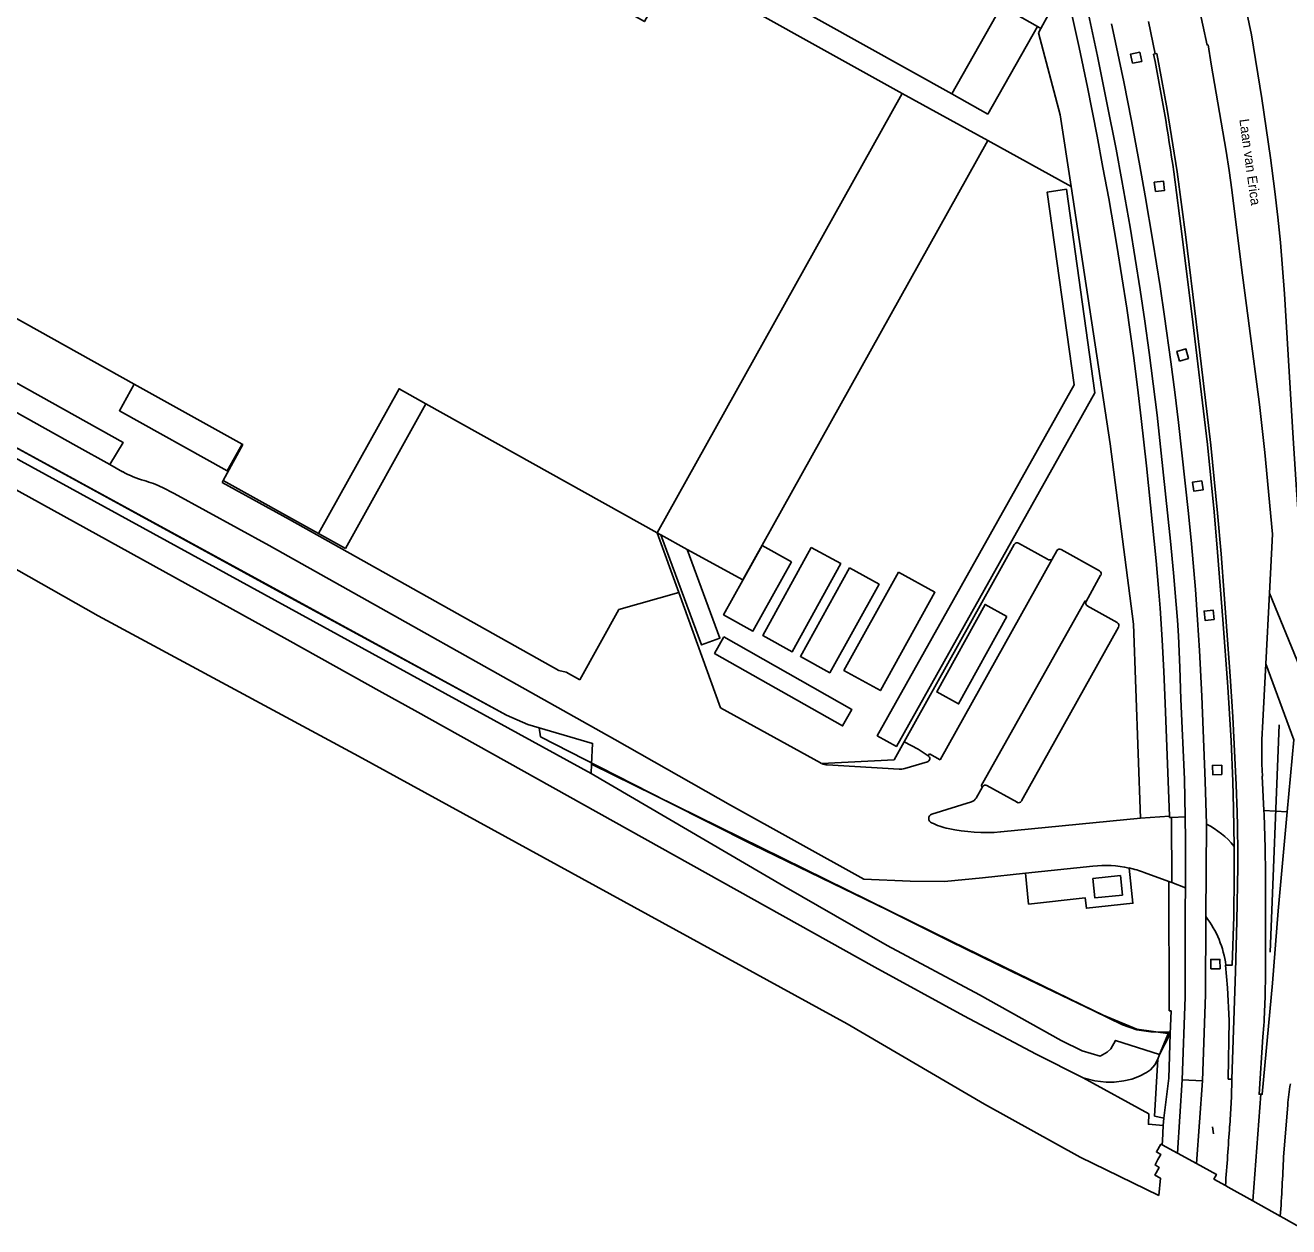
# Model space of a CAD drawing. Extents: x 194485 to 197793, y 468269 to 470822.
# Drawn here: x 196719.1 to 196874.4, y 468770.1 to 468917.8 of the extents above; entities that cross this region are included whole.
import ezdxf

# ---------------------------------------------------------------- set-up
doc = ezdxf.new("R2010")
doc.units = 0
for name, color, linetype in [('BGT begrenzing kruinlijn', 7, 'Continuous'), ('BGT grensvlak begroeid terreindeel', 7, 'Continuous'), ('BGT grensvlak begroeid terreindeel LR', 7, 'Continuous'), ('BGT grensvlak gebouwinstallatie plus 1', 7, 'Continuous'), ('BGT grensvlak onbegroeid terreindeel', 7, 'Continuous'), ('BGT grensvlak onbegroeid terreindeel LR', 7, 'Continuous'), ('BGT grensvlak ondersteunend wegdeel', 7, 'Continuous'), ('BGT grensvlak overig bouwwerk', 7, 'Continuous'), ('BGT grensvlak pand op maaiveld', 7, 'Continuous'), ('BGT grensvlak wegdeel', 7, 'Continuous'), ('BGT lijnelement scheiding hek', 7, 'Continuous'), ('BGT tekst openbare ruimte label weg', 7, 'Continuous')]:
    doc.layers.add(name, color=color, linetype=linetype)

msp = doc.modelspace()

# ---------------------------------------------------------------- linework, layer by layer
at = {"layer": 'BGT begrenzing kruinlijn'}
for p, q in [((196751.31, 468842.3), (196708.49, 468865.94)), ((196762.99, 468835.79), (196751.31, 468842.3)), ((196767, 468833.56), (196762.99, 468835.79)), ((196767, 468833.56), (196823.55, 468802.03)), ((196834.5, 468796.03), (196823.55, 468802.03)), ((196843.39, 468791.32), (196834.5, 468796.03)), ((196849.14, 468788.4), (196843.39, 468791.32)), ((196857.97, 468789.99), (196858.33, 468790.69)), ((196858.33, 468790.69), (196858.54, 468791.26)), ((196855.12, 468788.25), (196856.06, 468788.6)), ((196856.06, 468788.6), (196856.95, 468789.05)), ((196856.95, 468789.05), (196857.44, 468789.39)), ((196857.44, 468789.39), (196857.97, 468789.99)), ((196849.14, 468788.4), (196850.57, 468788.04)), ((196850.57, 468788.04), (196851.96, 468787.88)), ((196851.96, 468787.88), (196852.96, 468787.88)), ((196852.96, 468787.88), (196854.15, 468788.02)), ((196854.15, 468788.02), (196855.12, 468788.25))]:
    msp.add_line(p, q, dxfattribs=at)
at = {"layer": 'BGT grensvlak begroeid terreindeel'}
msp.add_line((196788.72, 468826.95), (196788.66, 468825.83), dxfattribs=at)
for points in [[(196712.39, 468868.93), (196778.27, 468832.99), (196780.89, 468831.84), (196788.86, 468829.52), (196788.72, 468826.95)], [(196858.54, 468791.26), (196853.14, 468793), (196852.54, 468791.97), (196852.11, 468791.55), (196851.24, 468791.07), (196849.04, 468791.71), (196846.43, 468792.99), (196836.39, 468798.62), (196825.05, 468804.69), (196812.36, 468811.95), (196788.66, 468825.83)]]:
    msp.add_lwpolyline(points, dxfattribs=at)
at = {"layer": 'BGT grensvlak begroeid terreindeel LR'}
for p, q in [((196711.82, 468867.92), (196788.66, 468825.83)), ((196827.93, 468807.66), (196788.72, 468826.95)), ((196832.99, 468805.17), (196827.93, 468807.66))]:
    msp.add_line(p, q, dxfattribs=at)
msp.add_lwpolyline([(196832.99, 468805.17), (196840.98, 468801.26), (196849, 468797.38), (196851.62, 468796.12), (196855.76, 468794.38), (196859.85, 468793.8)], dxfattribs=at)
at = {"layer": 'BGT grensvlak gebouwinstallatie plus 1'}
for p, q in [((196826.91, 468909.4), (196837.43, 468903.62)), ((196837.43, 468903.62), (196807.32, 468849.62)), ((196768.36, 468871.28), (196758.48, 468853.48)), ((196758.48, 468853.48), (196755.18, 468855.31)), ((196797.26, 468855.15), (196796.79, 468855.4)), ((196800.49, 468853.37), (196797.26, 468855.15)), ((196807.32, 468849.62), (196800.49, 468853.37))]:
    msp.add_line(p, q, dxfattribs=at)
for points in [[(196850.6, 468872.62), (196847.1, 468897.63), (196844.73, 468897.3), (196848.05, 468873.59)], [(196732.52, 468873.68), (196730.7, 468870.41), (196743.96, 468863.02), (196745.78, 468866.29)], [(196850.6, 468872.62), (196826.2, 468829.15), (196823.85, 468830.47), (196848.05, 468873.59)], [(196797.26, 468855.15), (196802.23, 468841.63), (196804.5, 468842.47), (196800.49, 468853.37)], [(196813.3, 468851.84), (196808.55, 468843.33), (196804.96, 468845.33), (196809.71, 468853.85), (196813.3, 468851.84)], [(196815.73, 468853.62), (196809.77, 468842.79), (196813.4, 468840.79), (196819.36, 468851.62), (196815.73, 468853.62)], [(196820.45, 468851.09), (196814.4, 468840.21), (196818.01, 468838.21), (196824.06, 468849.09), (196820.45, 468851.09)], [(196826.44, 468850.57), (196819.75, 468838.5), (196824.22, 468836.02), (196830.92, 468848.09), (196826.44, 468850.57)], [(196839.78, 468845.12), (196833.83, 468834.37), (196831.15, 468835.85), (196837.1, 468846.6), (196839.78, 468845.12)], [(196804.99, 468842.61), (196820.73, 468833.68), (196819.58, 468831.66), (196803.85, 468840.58), (196804.99, 468842.61)]]:
    msp.add_lwpolyline(points, dxfattribs=at)
at = {"layer": 'BGT grensvlak onbegroeid terreindeel'}
for points in [[(196855.21, 468913.12), (196854.98, 468914.25), (196856.11, 468914.48), (196856.34, 468913.35), (196855.21, 468913.12)], [(196847.67, 468897.99), (196852.47, 468866.33), (196855.32, 468844.18), (196856.21, 468820.32)], [(196858.02, 468897.36), (196857.88, 468898.51), (196859.02, 468898.65), (196859.16, 468897.5), (196858.02, 468897.36)], [(196860.98, 468876.52), (196860.66, 468877.71), (196861.77, 468878.01), (196862.09, 468876.82), (196860.98, 468876.52)], [(196863.74, 468861.78), (196863.88, 468860.67), (196862.74, 468860.53), (196862.6, 468861.64), (196863.74, 468861.78)], [(196865.26, 468844.75), (196864.13, 468844.63), (196864.02, 468845.78), (196865.14, 468845.89), (196865.26, 468844.75)], [(196866.21, 468825.69), (196865.07, 468825.66), (196865.04, 468826.81), (196866.18, 468826.84), (196866.21, 468825.69)], [(196864.82, 468801.82), (196864.82, 468802.96), (196865.96, 468802.96), (196865.97, 468801.82), (196864.82, 468801.82)]]:
    msp.add_lwpolyline(points, dxfattribs=at)
at = {"layer": 'BGT grensvlak onbegroeid terreindeel LR'}
for p, q in [((196796.79, 468855.4), (196799.45, 468848.05)), ((196825.91, 468827.52), (196827.14, 468829.73)), ((196825.91, 468827.52), (196817.01, 468827.04))]:
    msp.add_line(p, q, dxfattribs=at)
at = {"layer": 'BGT grensvlak ondersteunend wegdeel'}
for p, q in [((196871.36, 468821.26), (196874.23, 468821.09)), ((196858.54, 468791.26), (196859.85, 468793.8))]:
    msp.add_line(p, q, dxfattribs=at)
msp.add_lwpolyline([(196859.05, 468783.44), (196858.91, 468783.48), (196857.92, 468783.7), (196858.33, 468790.69)], dxfattribs=at)
at = {"layer": 'BGT grensvlak overig bouwwerk'}
msp.add_lwpolyline([(196853.72, 468813.27), (196853.97, 468810.88), (196850.59, 468810.52), (196850.34, 468812.9), (196853.72, 468813.27)], dxfattribs=at)
at = {"layer": 'BGT grensvlak pand op maaiveld'}
for p, q in [((196732.52, 468873.68), (196663.97, 468911.87)), ((196826.91, 468909.4), (196796.79, 468855.4)), ((196745.78, 468866.29), (196732.52, 468873.68)), ((196796.79, 468855.4), (196768.36, 468871.28)), ((196755.18, 468855.31), (196743.45, 468861.85))]:
    msp.add_line(p, q, dxfattribs=at)
for points in [[(196772.36, 468932.12), (196771.87, 468931.25), (196795.23, 468918.24), (196798.98, 468924.97), (196826.91, 468909.4)], [(196768.36, 468871.28), (196765.07, 468873.11), (196755.18, 468855.31)], [(196743.45, 468861.85), (196745.86, 468866.25), (196745.78, 468866.29)]]:
    msp.add_lwpolyline(points, dxfattribs=at)
at = {"layer": 'BGT grensvlak wegdeel'}
for p, q in [((196801.68, 468926.85), (196833, 468909.37)), ((196833, 468909.37), (196839.1, 468920.14)), ((196839.1, 468920.14), (196843.54, 468917.63)), ((196837.45, 468906.88), (196843.54, 468917.63)), ((196843.54, 468917.63), (196843.95, 468917.4)), ((196843.95, 468917.4), (196843.67, 468916.87)), ((196858, 468914.27), (196857.81, 468914.23)), ((196833, 468909.37), (196837.45, 468906.88)), ((196837.43, 468903.62), (196847.67, 468897.99)), ((196729.5, 468863.8), (196731.06, 468862.92)), ((196743.32, 468861.6), (196743.45, 468861.85)), ((196827.14, 468829.73), (196840.67, 468853.98)), ((196841.22, 468854.13), (196844.76, 468852.16)), ((196831.56, 468827.49), (196845.33, 468852.17)), ((196845.33, 468852.17), (196845.9, 468853.19)), ((196846.45, 468853.34), (196851.15, 468850.72)), ((196849.51, 468846.96), (196851.3, 468850.18)), ((196792.06, 468845.97), (196799.45, 468848.05)), ((196871.59, 468839.3), (196872.04, 468847.98)), ((196872.04, 468847.98), (196875.79, 468838.91)), ((196787.27, 468837.34), (196792.06, 468845.97)), ((196836.6, 468824.29), (196849.38, 468847.03)), ((196849.38, 468847.03), (196849.51, 468846.96)), ((196849.66, 468846.42), (196853.34, 468844.37)), ((196841.56, 468822.44), (196853.49, 468843.82)), ((196871.19, 468831.48), (196871.59, 468839.3)), ((196875.03, 468829.97), (196871.59, 468839.3)), ((196875.03, 468829.97), (196874.23, 468821.09)), ((196830.25, 468828.22), (196830.11, 468827.98)), ((196830.25, 468828.22), (196831.56, 468827.49)), ((196817.7, 468826.88), (196826.53, 468826.35)), ((196827.22, 468826.43), (196830, 468827.27)), ((196836, 468822.8), (196836.78, 468824.19)), ((196836.6, 468824.29), (196836.78, 468824.19)), ((196837.32, 468824.35), (196841.02, 468822.28)), ((196871.36, 468821.26), (196871.17, 468825.48)), ((196830.53, 468820.81), (196835.43, 468822.34)), ((196839.01, 468818.64), (196856.21, 468820.32)), ((196856.21, 468820.32), (196859.77, 468820.59)), ((196859.77, 468820.59), (196859.78, 468820.42)), ((196859.78, 468820.42), (196860.02, 468820.43)), ((196860.02, 468820.43), (196861.67, 468820.5)), ((196860.04, 468812.42), (196860.02, 468820.43)), ((196861.72, 468817.57), (196861.67, 468820.5)), ((196864.29, 468819.59), (196864.23, 468808.22)), ((196861.72, 468817.57), (196861.71, 468811.75)), ((196842.05, 468813.55), (196850.33, 468814.44)), ((196859.67, 468812.55), (196856.66, 468813.66)), ((196871.55, 468801.01), (196871.55, 468813.95)), ((196860.04, 468812.42), (196859.67, 468812.55)), ((196859.67, 468812.55), (196859.72, 468796.64)), ((196860.04, 468812.42), (196861.71, 468811.75)), ((196861.71, 468811.75), (196861.7, 468809.12)), ((196859.72, 468796.64), (196859.95, 468796.64)), ((196859.85, 468793.8), (196859.95, 468796.64)), ((196859.66, 468788.38), (196859.85, 468793.8)), ((196859.66, 468788.38), (196859.05, 468783.44)), ((196860.75, 468779.13), (196861.31, 468788.18)), ((196861.31, 468788.18), (196863.81, 468788.04)), ((196863.81, 468788.04), (196863.07, 468777.87)), ((196866.99, 468788.24), (196867.43, 468788.23)), ((196870.01, 468773.28), (196870.97, 468786.4)), ((196873.79, 468778.71), (196874.29, 468785.03)), ((196858.88, 468780.65), (196859, 468782.53)), ((196859, 468782.53), (196859.05, 468783.44)), ((196858.86, 468780.23), (196858.85, 468780.16)), ((196858.85, 468780.16), (196860.75, 468779.13)), ((196858.88, 468780.65), (196858.86, 468780.23)), ((196863.07, 468777.87), (196860.75, 468779.13)), ((196858.46, 468773.94), (196858.64, 468776.08)), ((196866.99, 468774.96), (196870.01, 468773.28)), ((196870.01, 468773.28), (196873.38, 468771.39)), ((196873.38, 468771.39), (196873.82, 468771.15))]:
    msp.add_line(p, q, dxfattribs=at)
for points in [[(196401.49, 469015.41), (196430.94, 469002.41), (196468.47, 468985.45), (196480.18, 468979.52), (196508.8, 468965.22), (196535.22, 468951.32), (196573.53, 468930.77), (196627.02, 468901.02), (196641.78, 468893.08), (196668.36, 468878.3), (196701.26, 468860.4), (196728.08, 468845.22), (196760.09, 468827.96), (196820.14, 468795.04), (196837.03, 468785.16), (196848.77, 468778.67), (196858.46, 468773.94)], [(196839.65, 468950.89), (196840.08, 468949.43), (196840.7, 468947.22), (196841.87, 468942.79), (196842.25, 468941.44), (196844.53, 468932.73), (196846.64, 468924.14), (196848.65, 468915.07), (196849.67, 468910.2)], [(196836.6, 468949.92), (196837.05, 468948.49), (196844.9, 468919.13), (196843.95, 468917.4)], [(196876.03, 468851.16), (196875.36, 468860.7), (196874.95, 468867.05), (196873.88, 468884.8), (196873.65, 468887.95), (196873.39, 468891.09), (196873.08, 468894.22), (196872.72, 468897.35), (196872.17, 468901.52), (196871.11, 468908.8), (196869.83, 468916.63), (196868.83, 468921.48)], [(196849.82, 468919.15), (196850.92, 468914.01)], [(196872.04, 468847.98), (196872.41, 468855.26), (196871.49, 468865.26), (196870.82, 468871.18), (196869.56, 468880.86), (196868.6, 468888.01), (196867.41, 468897.57), (196867.08, 468899.95), (196866.72, 468902.33), (196866.33, 468904.7), (196865.28, 468910.63), (196864.89, 468913), (196864.53, 468915.38), (196864.38, 468915.36), (196863.32, 468920.26)], [(196854.14, 468910.86), (196852.85, 468917.04), (196852.64, 468917.97)], [(196858, 468914.27), (196857.17, 468918.24), (196857.17, 468918.26)], [(196843.67, 468916.87), (196846.33, 468906.8), (196847.67, 468897.99)], [(196867.43, 468788.23), (196867.89, 468801.5), (196868.05, 468807.67), (196868.14, 468814.37), (196868.14, 468816.04), (196868.1, 468819.39), (196868.07, 468821.07), (196867.96, 468824.41), (196867.81, 468827.76), (196867.53, 468832.78), (196867.2, 468837.79), (196866.49, 468847.81), (196866.1, 468852.82), (196865.66, 468857.82), (196864.84, 468866.16), (196863.02, 468881.35), (196861.75, 468891.73), (196860.7, 468899.78), (196859.49, 468907.43), (196858.46, 468913.02), (196858.28, 468913.87), (196858.19, 468914.31), (196858, 468914.27)], [(196861.67, 468820.5), (196861.59, 468825.13), (196861.17, 468834.95), (196861.03, 468838.84), (196860.85, 468842.73), (196860.73, 468844.67), (196860.59, 468846.61), (196860.26, 468850.49), (196859.88, 468854.37), (196858.67, 468865.98), (196858.23, 468869.85), (196857.76, 468873.72), (196857.26, 468877.58), (196856.73, 468881.43), (196856.16, 468885.29), (196855.56, 468889.13), (196854.93, 468892.97), (196853.91, 468898.72), (196853.19, 468902.55), (196852.07, 468908.28), (196850.92, 468914.01)], [(196859.77, 468820.59), (196859.23, 468834.45), (196859.06, 468838.35), (196858.87, 468842.25), (196858.61, 468846.15), (196858.46, 468848.09), (196858.11, 468851.98), (196856.93, 468863.64), (196856.29, 468869.46), (196855.82, 468873.33), (196855.32, 468877.21), (196854.5, 468883.01), (196853.91, 468886.86), (196853.29, 468890.72), (196852.29, 468896.49), (196851.58, 468900.33), (196850.85, 468904.17), (196849.67, 468910.2)], [(196864.29, 468819.59), (196864.16, 468824.88), (196863.74, 468835.33), (196863.45, 468840.95), (196863.22, 468844.7), (196862.94, 468848.44), (196862.45, 468854.05), (196862.08, 468857.78), (196861.7, 468861.51), (196861.29, 468865.24), (196860.86, 468868.97), (196860.41, 468872.69), (196859.93, 468876.42), (196859.16, 468881.99), (196858.61, 468885.7), (196857.73, 468891.26), (196856.78, 468896.81), (196856.11, 468900.5), (196855.07, 468906.03), (196854.14, 468910.86)], [(196860.29, 468899.78), (196861.33, 468891.85), (196862.63, 468881.29), (196864.43, 468866.27), (196865.24, 468858), (196865.67, 468853.04), (196866.32, 468844.75), (196866.91, 468836.46), (196867.13, 468833.15), (196867.32, 468829.83), (196867.54, 468824.85), (196867.64, 468821.53), (196867.71, 468816.87), (196867.71, 468816.86)], [(196682.58, 468893.64), (196731.14, 468866.52), (196729.5, 468863.8)], [(196681.03, 468890.86), (196693.84, 468883.71), (196725.4, 468866.09), (196729.5, 468863.8)], [(196743.32, 468861.6), (196751.61, 468857.05), (196784.69, 468838.49)], [(196735.99, 468860.97), (196737.43, 468860.24), (196749.11, 468853.83), (196791.57, 468830.01), (196805.82, 468821.94), (196822.2, 468812.83), (196827.88, 468812.58), (196832.11, 468812.54), (196836.79, 468812.99), (196842.05, 468813.55)], [(196799.45, 468848.05), (196804.58, 468833.9), (196816.85, 468827.12)], [(196784.69, 468838.49), (196785.62, 468838.26), (196787.27, 468837.34)], [(196827.14, 468829.73), (196828.87, 468828.83), (196830.11, 468827.98)], [(196874.23, 468821.09), (196873.13, 468808.92), (196872.4, 468800.05), (196871.17, 468786.4), (196870.97, 468786.4)], [(196867.71, 468816.86), (196867.71, 468813.22), (196867.67, 468808.23), (196867.48, 468802.27), (196866.68, 468802.26)], [(196842.05, 468813.55), (196842.45, 468809.77), (196849.41, 468810.52), (196849.55, 468809.25), (196855.27, 468809.86), (196854.8, 468814.2)], [(196861.31, 468788.18), (196861.67, 468798.33), (196861.7, 468809.12)], [(196863.81, 468788.04), (196864.2, 468798.65), (196864.23, 468808.22)], [(196866.99, 468788.24), (196867.08, 468795.45), (196866.89, 468799.47), (196866.66, 468802.26), (196866.68, 468802.26)], [(196870.97, 468786.4), (196870.77, 468786.4), (196871.25, 468793.44)], [(196859, 468782.53), (196857.17, 468782.71), (196857.24, 468783.98), (196849.14, 468788.4)], [(196867.16, 468782.49), (196867.37, 468786.09), (196867.43, 468788.23)], [(196858.85, 468780.16), (196858.7, 468780.24), (196858.16, 468779.3), (196858.68, 468779), (196858.33, 468778.35), (196857.98, 468777.7), (196858.48, 468777.39), (196857.97, 468776.45), (196858.64, 468776.08)], [(196863.07, 468777.87), (196865.53, 468776.54), (196865.22, 468775.96), (196866.64, 468775.16)], [(196866.64, 468775.16), (196866.64, 468775.16), (196866.99, 468774.96)], [(196875.84, 468770.98), (196875.68, 468770.1), (196873.82, 468771.15), (196873.82, 468771.15)]]:
    msp.add_lwpolyline(points, dxfattribs=at)
for centre, radius, start, end in [((196561.12, 468855.89), 302.37, 8.3463, 11.1245), ((196736.92, 468873.4), 12, 240.8073, 254.703), ((196730.59, 468850.27), 11.98, 63.2079, 74.6896), ((196841.02, 468853.78), 0.4, 60.8734, 150.9339), ((196845.04, 468852.62), 0.541, 239.4251, 303.1833), ((196846.25, 468853), 0.399, 60.6851, 150.9273), ((196850.96, 468850.37), 0.399, 330.6851, 60.9273), ((196849.86, 468846.77), 0.4, 150.8274, 240.785), ((196853.14, 468844.02), 0.4, 330.8734, 60.9339), ((196924.06, 468828.23), 52.96, 176.4859, 182.9792), ((196829.89, 468827.65), 0.4, 286.5374, 55.7894), ((196817.82, 468828.88), 2.01, 241.011, 246.144), ((196817.81, 468828.86), 1.98, 246.1677, 266.7402), ((196826.64, 468828.38), 2.03, 266.767, 286.46), ((196837.13, 468824), 0.4, 60.7789, 150.8335), ((196835.13, 468823.29), 0.996, 287.2499, 330.9153), ((196841.21, 468822.63), 0.4, 240.872, 330.7404), ((196672.15, 468812.39), 199.41, 0.4454, 2.5472), ((196830.72, 468820.28), 0.554, 109.3947, 248.1746), ((196834.73, 468828.58), 9.77, 244.4056, 257.1736), ((196859.86, 468810.52), 10.1, 38.9282, 63.9647), ((196837.17, 468840.44), 21.88, 257.8388, 274.807), ((196851.82, 468800.5), 14.02, 77.7323, 96.0928), ((196851.81, 468800.49), 14.04, 69.8008, 77.6977), ((196854.16, 468800.59), 12.64, 7.5637, 37.1473), ((196771.1, 468801.19), 100.45, 355.577, 359.901), ((196905.75, 468782.43), 31.57, 170.4658, 175.2788), ((196338.2, 468816.72), 530.06, 355.5036, 356.2974), ((196501.42, 468795.81), 372.76, 356.2445, 357.3707)]:
    msp.add_arc(centre, radius, start, end, dxfattribs=at)
at = {"layer": 'BGT lijnelement scheiding hek'}
for p, q in [((196782.46, 468830.34), (196782.28, 468831.43)), ((196872.12, 468803.85), (196873.25, 468831.81)), ((196865.04, 468782.38), (196865.16, 468781.54))]:
    msp.add_line(p, q, dxfattribs=at)
for points in [[(196382.64, 469039.43), (196437.42, 469015.79), (196455.06, 469007.97), (196467.57, 469002.33), (196482.24, 468994.76), (196494.91, 468988.36), (196511.85, 468979.52), (196544.6, 468961.2), (196680.8, 468886.2), (196749.92, 468848.41), (196778.27, 468832.99), (196780.89, 468831.84), (196782.28, 468831.43)], [(196782.46, 468830.34), (196789.65, 468826.63), (196798.11, 468822.35), (196808.52, 468817.1), (196818.38, 468812.3), (196825.16, 468809.03), (196832.78, 468805.21), (196840.47, 468801.45), (196850.46, 468796.65), (196853.98, 468794.93), (196855.76, 468794.29), (196857.46, 468794.05), (196859.69, 468794.04), (196858.54, 468791.26)], [(196858.54, 468791.26), (196858.33, 468790.69), (196857.92, 468783.7)]]:
    msp.add_lwpolyline(points, dxfattribs=at)

# ---------------------------------------------------------------- texts
at = {"layer": 'BGT tekst openbare ruimte label weg'}
msp.add_text('Laan van Erica', height=1.2, rotation=277.8, dxfattribs=at).set_placement((196868.34, 468906.21))

doc.saveas('drawing.dxf')
